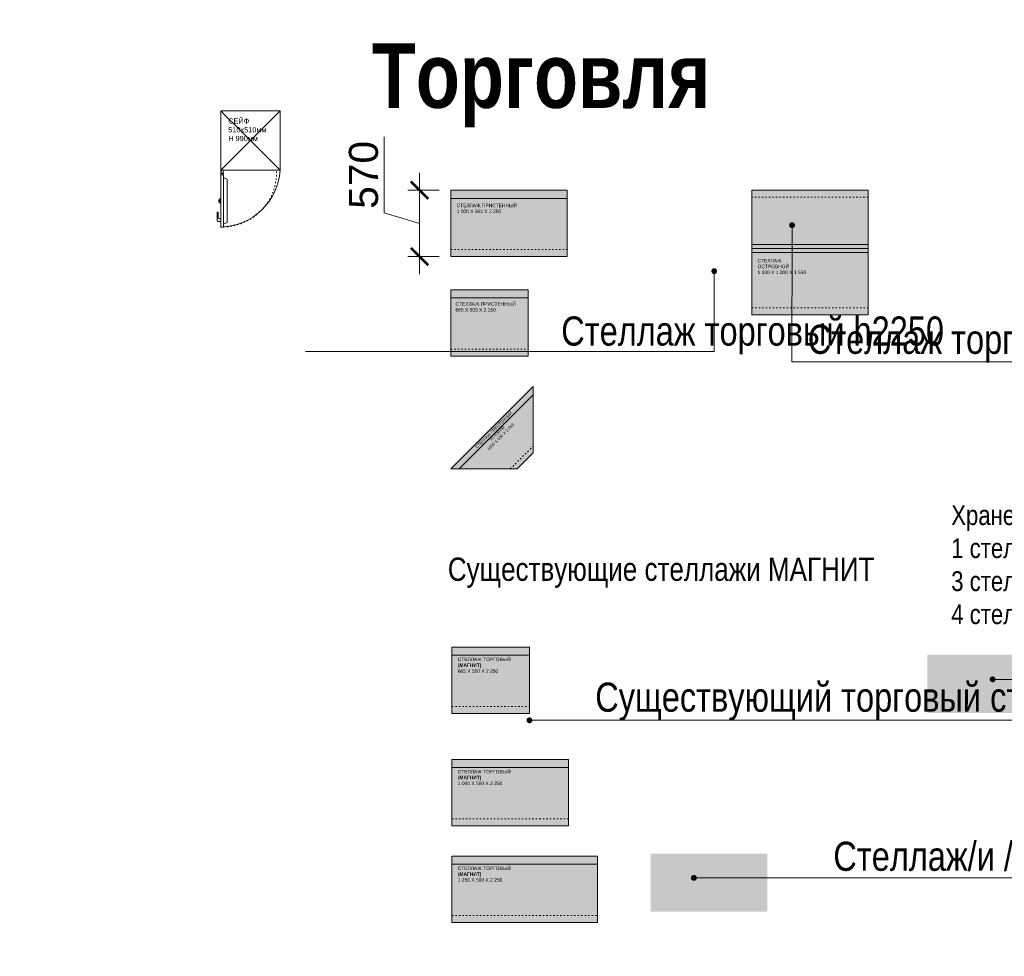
# Model space of a CAD drawing. Header units: millimetres. Extents: x -714384 to 30604203, y -92609 to 65084.
# Tile 580 of 656: x -45303 to -36848, y 24035 to 32075. Entities that reach past the tile are written whole.
import ezdxf
from ezdxf import colors
from ezdxf.entities.mleader import LeaderData, LeaderLine
from ezdxf.math import Vec2, Vec3

# ---------------------------------------------------------------- set-up
doc = ezdxf.new("R2010")
doc.units = ezdxf.units.MM
doc.linetypes.add('ACAD_ISO03W100', pattern=[30, 12, -18])
doc.layers.get('0').update_dxf_attribs({"lineweight": 0})
doc.layers.get('Defpoints').update_dxf_attribs({"color": 30})
doc.layers.add('00_АР_Подложка', color=7, linetype='Continuous', lineweight=0, true_color=0x9b9292)
doc.layers.add('1. ПОДЛОЖКА', color=7, linetype='Continuous', lineweight=0, true_color=0x9b9292)
doc.layers.add('06_АР_Мебель', color=4, linetype='Continuous', lineweight=9)
doc.layers.add('17_АР_Текст', color=235, linetype='Continuous', lineweight=0)
doc.styles.add('_ТЕКСТОВЫЙ', font='arial.ttf', dxfattribs={"width": 0.8})
doc.styles.get("Standard").update_dxf_attribs({"font": 'arial.ttf'})
doc.dimstyles.new('Standard (100)', dxfattribs={"dimtxt": 250, "dimasz": 150, "dimexe": 100, "dimexo": 100, "dimgap": 50, "dimtad": 1, "dimdec": 0, "dimrnd": 5, "dimtxsty": 'Standard', "dimblk": 'ARCHTICK', "dimcen": 0.09, "dimclrd": 7, "dimclre": 7, "dimclrt": 256, "dimazin": 0, "dimtfac": 1, "dimtdec": 0, "dimtofl": 0, "dimtmove": 1, "dimatfit": 0, "dimfxl": 2, "dimlwd": 0, "dimlwe": 0, "dimarcsym": 0})

# ---------------------------------------------------------------- blocks, each defined once
blk = doc.blocks.new('_Dot')
at = {"color": 0, "linetype": 'ByBlock', "lineweight": -2}
blk.add_line((-0.5, 0), (-1, 0), dxfattribs=at)
at = {"color": 0, "linetype": 'ByBlock', "const_width": 0.5}
blk.add_lwpolyline([(-0.25, 0, 1), (0.25, 0, 1)], format="xyb", close=True, dxfattribs=at)
blk = doc.blocks.new('Сейф')
at = {"layer": '06_АР_Мебель'}
for p, q in [((510, 0), (0, 0)), ((0, 0), (0, -510)), ((510, 0), (0, -510)), ((0, 0), (38.6, -38.6)), ((510, -510), (510, 0)), ((38.6, -38.6), (146.7, -146.7)), ((146.7, -146.7), (510, -510)), ((0, -510), (510, -510)), ((23.2, -548.6), (0, -548.6)), ((0, -548.6), (0, -996.8)), ((3.9, -529.3), (3.9, -510)), ((3.9, -538), (3.9, -548.6)), ((19.3, -529.3), (19.3, -510)), ((19.3, -538), (19.3, -548.6)), ((23.2, -996.8), (23.2, -548.6)), ((54.1, -587.3), (23.2, -571.8)), ((54.1, -587.3), (54.1, -958.2)), ((-7.7, -792), (-7.7, -753.4)), ((-7.7, -753.4), (0, -753.4)), ((0, -753.4), (0, -792)), ((-7.7, -761.1), (-15.5, -763.1)), ((-15.5, -763.1), (-15.5, -782.4)), ((-7.7, -764), (-15.5, -765.5)), ((-7.7, -766.9), (-15.5, -767.9)), ((-7.7, -769.8), (-15.5, -770.3)), ((-7.7, -772.7), (-15.5, -772.7)), ((-7.7, -775.6), (-15.5, -775.1)), ((-7.7, -778.5), (-15.5, -777.6)), ((-7.7, -781.4), (-15.5, -780)), ((-7.7, -784.3), (-15.5, -782.4)), ((0, -792), (-7.7, -792)), ((-30.9, -942.7), (-30.9, -873.2)), ((-23.2, -919.5), (-23.2, -873.2)), ((0, -927.3), (-15.5, -927.3)), ((0, -950.5), (0, -927.3)), ((0, -950.5), (-23.2, -950.5)), ((0, -996.8), (23.2, -996.8)), ((54.1, -958.2), (23.2, -973.6))]:
    blk.add_line(p, q, dxfattribs=at)
for centre, radius, start, end in [((11.6, -529.3), 11.6, 131.81031, 48.18969), ((11.6, -529.3), 7.73, 180, 0), ((11.6, -529.3), 7.73, 180, 0), ((-27, -873.2), 3.86, 0, 180), ((-15.5, -919.5), 7.73, 180, 270), ((-23.2, -942.7), 7.73, 180, 270)]:
    blk.add_arc(centre, radius, start, end, dxfattribs=at)
at = {"layer": '06_АР_Мебель', "linetype": 'ACAD_ISO03W100'}
blk.add_arc((11.6, -529.3), 467.6, 271.42027, 2.36754, dxfattribs=at)
at = {"layer": '1. ПОДЛОЖКА'}
blk.add_lwpolyline([(0, 0), (510, 0), (510, -510), (0, -510)], close=True, dxfattribs=at)
blk.add_lwpolyline([(0, -510), (0, -996.8)], dxfattribs=at)
blk.add_lwpolyline([(0, -996.8, 0.387431), (510, -510)], format="xyb", dxfattribs=at)
at = {"layer": '06_АР_Мебель', "insert": (64.4, -64.4), "char_height": 45.076, "attachment_point": 1}
blk.add_mtext_dynamic_manual_height_columns('{\\C7;СЕЙФ 510х510мм\\PH 990мм}', width=258, gutter_width=12.5, heights=[0], dxfattribs=at)
blk = doc.blocks.new('Стеллаж торговый 1000х500х2250')
at = {"layer": '06_АР_Мебель', "lineweight": 0, "transparency": 33554483}
h = blk.add_hatch(color=162, dxfattribs=at)
h.dxf.hatch_style = 1
h.paths.add_polyline_path([(1000, 0), (0, 0), (0, -570), (1000, -570)])
at = {"layer": '06_АР_Мебель'}
for p, q in [((1000, 0), (0, 0)), ((0, 0), (0, -570)), ((1000, -570), (1000, 0)), ((0, -570), (1000, -570))]:
    blk.add_line(p, q, dxfattribs=at)
at = {"layer": '06_АР_Мебель', "lineweight": 0}
blk.add_line((0, -70), (1000, -70), dxfattribs=at)
at = {"layer": '06_АР_Мебель', "linetype": 'ACAD_ISO03W100', "lineweight": 0}
blk.add_line((0, -510), (1000, -510), dxfattribs=at)
at = {"flags": 1}
for tag, p in [('КОД_ОБОРУДОВАНИЯ', (595.1, 152.7)), ('ДОП_ИНФОРМАЦИЯ', (595.1, 100.5)), ('ДОГОВОР', (596.3, 37.3))]:
    blk.add_attdef(tag, p, '', height=25, dxfattribs=at)
at = {"layer": '06_АР_Мебель', "insert": (50, -116.2), "char_height": 30, "attachment_point": 1}
blk.add_mtext_dynamic_manual_height_columns('СТЕЛЛАЖ ПРИСТЕННЫЙ \\P1 000 Х 500 Х 2 250', width=770.948, gutter_width=12.5, heights=[0], dxfattribs=at)
blk = doc.blocks.new('*U786')
at = {"layer": '1. ПОДЛОЖКА'}
blk.add_lwpolyline([(1000, 0), (0, 0), (0, -570), (1000, -570)], close=True, dxfattribs=at)
blk.add_blockref('Стеллаж торговый 1000х500х2250', (0, 0))
blk = doc.blocks.new('Стеллаж торговый островной 1000х1000х1550')
at = {"layer": '06_АР_Мебель', "lineweight": 0, "true_color": 0xff52ff, "transparency": 33554483}
h = blk.add_hatch(color=211, dxfattribs=at)
h.dxf.hatch_style = 1
h.paths.add_polyline_path([(1000, 0), (0, 0), (0, -500), (1000, -500)])
h.paths.add_polyline_path([(1000, -500), (0, -500), (0, -1070), (1000, -1070)])
at = {"layer": '06_АР_Мебель'}
for p, q in [((1000, 0), (0, 0)), ((0, 0), (0, -500)), ((1000, -500), (1000, 0)), ((0, -500), (0, -1070)), ((1000, -1070), (1000, -500)), ((1000, -535), (0, -535)), ((0, -1070), (1000, -1070))]:
    blk.add_line(p, q, dxfattribs=at)
at = {"layer": '06_АР_Мебель', "linetype": 'ACAD_ISO03W100', "lineweight": 0}
for p, q in [((1000, -60), (0, -60)), ((0, -1010), (1000, -1010))]:
    blk.add_line(p, q, dxfattribs=at)
at = {"layer": '06_АР_Мебель', "lineweight": 0}
blk.add_line((0, -465), (1000, -465), dxfattribs=at)
at = {"flags": 1}
for tag, p in [('КОД_ОБОРУДОВАНИЯ', (593.6, 78.5)), ('ДОП_ИНФОРМАЦИЯ', (593.6, 26.4)), ('ДОГОВОР', (1035.6, 0))]:
    blk.add_attdef(tag, p, '', height=25, dxfattribs=at)
at = {"layer": '06_АР_Мебель', "insert": (50, -590), "char_height": 30, "attachment_point": 1}
blk.add_mtext_dynamic_manual_height_columns('СТЕЛЛАЖ \\PОСТРОВНОЙ\\P1 000 Х 1 000 Х 1 550', width=770.948, gutter_width=12.5, heights=[0], dxfattribs=at)
blk = doc.blocks.new('*U789')
at = {"layer": '1. ПОДЛОЖКА'}
blk.add_lwpolyline([(0, 0), (1000, 0), (1000, -1070), (0, -1070)], close=True, dxfattribs=at)
blk.add_lwpolyline([(1000, -500), (0, -500)], dxfattribs=at)
blk.add_blockref('Стеллаж торговый островной 1000х1000х1550', (0, 0))
blk = doc.blocks.new('Стеллаж торговый 665х500х2250')
at = {"layer": '06_АР_Мебель', "lineweight": 0, "transparency": 33554483}
h = blk.add_hatch(color=162, dxfattribs=at)
h.dxf.hatch_style = 1
h.paths.add_polyline_path([(665, 0), (0, 0), (0, -570), (665, -570)])
at = {"layer": '06_АР_Мебель'}
for p, q in [((665, 0), (0, 0)), ((0, 0), (0, -570)), ((665, -570), (665, 0)), ((0, -570), (665, -570))]:
    blk.add_line(p, q, dxfattribs=at)
at = {"layer": '06_АР_Мебель', "lineweight": 0}
blk.add_line((0, -70), (665, -70), dxfattribs=at)
at = {"layer": '06_АР_Мебель', "linetype": 'ACAD_ISO03W100', "lineweight": 0}
blk.add_line((0, -510), (665, -510), dxfattribs=at)
at = {"flags": 1}
for tag, p in [('ДОП_ИНФОРМАЦИЯ', (260.2, 86.7)), ('КОД_ОБОРУДОВАНИЯ', (260.2, 138.8)), ('ДОГОВОР', (261.9, 33.8))]:
    blk.add_attdef(tag, p, '', height=25, dxfattribs=at)
at = {"layer": '06_АР_Мебель', "insert": (39.6, -106.9), "char_height": 30, "attachment_point": 1}
blk.add_mtext_dynamic_manual_height_columns('СТЕЛЛАЖ ПРИСТЕННЫЙ\\P665 Х 500 Х 2 250', width=615, gutter_width=12.5, heights=[0], dxfattribs=at)
blk = doc.blocks.new('*U787')
at = {"layer": '1. ПОДЛОЖКА'}
blk.add_lwpolyline([(0, 0), (665, 0), (665, -570), (0, -570)], close=True, dxfattribs=at)
blk.add_blockref('Стеллаж торговый 665х500х2250', (0, 0))
blk = doc.blocks.new('Стеллаж пристенный угловой')
at = {"layer": '06_АР_Мебель', "lineweight": 0, "transparency": 33554483}
h = blk.add_hatch(color=162, dxfattribs=at)
h.dxf.hatch_style = 1
h.paths.add_polyline_path([(707.1, 707.1), (0, 0), (570, 0), (707.1, 137.1)])
at = {"layer": '06_АР_Мебель'}
for p, q in [((707.1, 707.1), (0, 0)), ((707.1, 707.1), (707.1, 137.1)), ((707.1, 637.1), (70, 0)), ((707.1, 137.1), (570, 0)), ((0, 0), (570, 0))]:
    blk.add_line(p, q, dxfattribs=at)
at = {"layer": '06_АР_Мебель', "linetype": 'ACAD_ISO03W100', "lineweight": 0}
blk.add_line((510, 0), (707.1, 197.1), dxfattribs=at)
at = {"flags": 1}
for tag, p in [('КОД_ОБОРУДОВАНИЯ', (233.2, 464.4)), ('ДОП_ИНФОРМАЦИЯ', (269.3, 426.8)), ('ДОГОВОР', (307.6, 394.2))]:
    blk.add_attdef(tag, p, '', height=25, rotation=43.78129, dxfattribs=at)
at = {"layer": '06_АР_Мебель', "insert": (359.6, 344.3), "char_height": 25, "attachment_point": 2, "rotation": 45}
blk.add_mtext_dynamic_manual_height_columns('СТЕЛЛАЖ ПРИСТЕННЫЙ\\PУГЛОВОЙ\\P1000 Х 500 Х 2 250', width=553.335, gutter_width=12.5, heights=[0], dxfattribs=at)
blk = doc.blocks.new('*U788')
at = {"layer": '1. ПОДЛОЖКА'}
blk.add_lwpolyline([(692, 273), (-15.1, -434.1), (554.9, -434.1), (692, -297), (692, 273)], dxfattribs=at)
blk.add_blockref('Стеллаж пристенный угловой', (-15.1, -434.1))
blk = doc.blocks.new('Стеллаж торговый 665х500х2250 (МАГНИТ)')
at = {"layer": '06_АР_Мебель', "lineweight": 0, "true_color": 0xf4ee51, "transparency": 33554559}
h = blk.add_hatch(color=41, dxfattribs=at)
h.dxf.hatch_style = 1
h.paths.add_polyline_path([(665, 0), (0, 0), (-0.6, -570), (664.4, -570)])
at = {"layer": '00_АР_Подложка'}
blk.add_lwpolyline([(0, 0), (665, 0), (665, -570), (0, -570)], close=True, dxfattribs=at)
at = {"layer": '06_АР_Мебель'}
for p, q in [((665, 0), (0, 0)), ((0, 0), (0, -570)), ((665, -570), (665, 0)), ((-0.6, -570), (664.4, -570))]:
    blk.add_line(p, q, dxfattribs=at)
at = {"layer": '06_АР_Мебель', "lineweight": 0}
blk.add_line((0, -70), (665, -70), dxfattribs=at)
at = {"layer": '06_АР_Мебель', "linetype": 'ACAD_ISO03W100', "lineweight": 0}
blk.add_line((-0.6, -510), (664.4, -510), dxfattribs=at)
at = {"layer": '06_АР_Мебель', "insert": (50, -90), "char_height": 30, "attachment_point": 1}
blk.add_mtext_dynamic_manual_height_columns('СТЕЛЛАЖ ТОРГОВЫЙ\\P({\\fArial|b1|i0|c204|p34;МАГНИТ)\\P}665 Х 500 Х 2 250', width=615, gutter_width=12.5, heights=[0], dxfattribs=at)
blk = doc.blocks.new('Стеллаж торговый 1000х500х2250 (МАГНИТ)')
at = {"layer": '06_АР_Мебель', "lineweight": 0, "true_color": 0xf4ee51, "transparency": 33554559}
h = blk.add_hatch(color=41, dxfattribs=at)
h.dxf.hatch_style = 1
h.paths.add_polyline_path([(1000, 0), (0, 0), (0, -570), (1000, -570)])
at = {"layer": '00_АР_Подложка'}
blk.add_lwpolyline([(0, 0), (1000, 0), (1000, -569.9), (0, -569.9)], close=True, dxfattribs=at)
at = {"layer": '06_АР_Мебель'}
for p, q in [((1000, 0), (0, 0)), ((0, 0), (0, -570)), ((1000, -569.9), (1000, 0)), ((1000, -570), (0, -570))]:
    blk.add_line(p, q, dxfattribs=at)
at = {"layer": '06_АР_Мебель', "lineweight": 0}
blk.add_line((0, -70), (1000, -70), dxfattribs=at)
at = {"layer": '06_АР_Мебель', "linetype": 'ACAD_ISO03W100', "lineweight": 0}
blk.add_line((0, -510), (1000, -510), dxfattribs=at)
at = {"layer": '06_АР_Мебель', "insert": (50, -90), "char_height": 30, "attachment_point": 1}
blk.add_mtext_dynamic_manual_height_columns('СТЕЛЛАЖ ТОРГОВЫЙ\\P({\\fArial|b1|i0|c204|p34;МАГНИТ)\\P}1 000 Х 500 Х 2 250', width=770.948, gutter_width=12.5, heights=[0], dxfattribs=at)
blk = doc.blocks.new('Стеллаж торговый 6120х500х2250 (МАГНИТ)')
at = {"layer": '06_АР_Мебель', "lineweight": 0, "true_color": 0xf4ee51, "transparency": 33554559}
h = blk.add_hatch(color=41, dxfattribs=at)
h.dxf.hatch_style = 1
h.paths.add_polyline_path([(1250, 0), (0, 0), (0, -570), (1250, -570)])
at = {"layer": '00_АР_Подложка'}
blk.add_lwpolyline([(0, 0), (1250, 0), (1250, -570), (0, -570)], close=True, dxfattribs=at)
at = {"layer": '06_АР_Мебель'}
for p, q in [((1250, 0), (0, 0)), ((0, 0), (0, -570)), ((1250, -570), (1250, 0)), ((0, -570), (1250, -570))]:
    blk.add_line(p, q, dxfattribs=at)
at = {"layer": '06_АР_Мебель', "lineweight": 0}
blk.add_line((0, -70), (1250, -70), dxfattribs=at)
at = {"layer": '06_АР_Мебель', "linetype": 'ACAD_ISO03W100', "lineweight": 0}
blk.add_line((0, -510), (1250, -510), dxfattribs=at)
at = {"layer": '06_АР_Мебель', "insert": (50, -90), "char_height": 30, "attachment_point": 1}
blk.add_mtext_dynamic_manual_height_columns('СТЕЛЛАЖ ТОРГОВЫЙ\\P({\\fArial|b1|i0|c204|p34;МАГНИТ)\\P}1 250 Х 500 Х 2 250', width=770.948, gutter_width=12.5, heights=[0], dxfattribs=at)
blk = doc.blocks.new('_ArchTick')
at = {"color": 0, "linetype": 'ByBlock', "const_width": 0.15}
blk.add_lwpolyline([(-0.5, -0.5), (0.5, 0.5)], dxfattribs=at)
blk = doc.blocks.new('*D836')
at = {"layer": '17_АР_Текст', "color": 7, "lineweight": 0, "transparency": 16777216}
for p, q in [((-42171.8, 30417.3), (-42171.8, 31068.8)), ((-41869.1, 30611.5), (-41869.1, 30761.5)), ((-41700.3, 30611.5), (-41969.1, 30611.5)), ((-41869.1, 30611.5), (-41869.1, 30041.5)), ((-41869.1, 30326.5), (-42171.8, 30417.3)), ((-41700.3, 30041.5), (-41969.1, 30041.5)), ((-41869.1, 30041.5), (-41869.1, 29891.5))]:
    blk.add_line(p, q, dxfattribs=at)
at = {"layer": 'Defpoints', "color": 0, "transparency": 16777216}
for p in [(-41600.3, 30611.5), (-41869.1, 30041.5), (-41600.3, 30041.5)]:
    blk.add_point(p, dxfattribs=at)
at = {"layer": '17_АР_Текст', "color": 7, "lineweight": 0, "transparency": 16777216, "xscale": 150, "yscale": 150, "zscale": 150}
for p, rotation in [((-41869.1, 30611.5), 270), ((-41869.1, 30041.5), 90)]:
    blk.add_blockref('_ArchTick', p, dxfattribs=dict(at, rotation=rotation))
at = {"layer": '17_АР_Текст', "transparency": 16777216, "insert": (-42349.4, 30743), "char_height": 250, "attachment_point": 5, "rotation": 90}
blk.add_mtext('570', dxfattribs=at)

msp = doc.modelspace()

# ---------------------------------------------------------------- hatches: boundary and pattern name
at = {"layer": '06_АР_Мебель', "lineweight": 0, "transparency": 33554495}
h = msp.add_hatch(color=162, dxfattribs=at)
h.dxf.hatch_style = 1
h.paths.add_polyline_path([(-36510.2, 26623.3), (-37510.2, 26623.3), (-37510.2, 26123.3), (-36510.2, 26123.3)])
at = {"layer": '06_АР_Мебель', "lineweight": 0, "true_color": 0xf4ee51, "transparency": 33554559}
h = msp.add_hatch(color=41, dxfattribs=at)
h.dxf.hatch_style = 1
h.paths.add_polyline_path([(-38884.1, 24916.8), (-39884.1, 24916.8), (-39884.1, 24416.8), (-38884.1, 24416.8)])

# ---------------------------------------------------------------- block references
at = {"lineweight": 35}
msp.add_blockref('Сейф', (-43576.1, 31292.2), dxfattribs=at)
for name, p in [('*U786', (-41600.3, 30611.5)), ('*U789', (-39016.9, 30611.5)), ('*U787', (-41600.3, 29756.4)), ('*U788', (-41585.2, 28652.4)), ('Стеллаж торговый 665х500х2250 (МАГНИТ)', (-41590.9, 26688.6)), ('Стеллаж торговый 1000х500х2250 (МАГНИТ)', (-41590.9, 25724.5)), ('Стеллаж торговый 6120х500х2250 (МАГНИТ)', (-41590.9, 24895.6))]:
    msp.add_blockref(name, p)

# ---------------------------------------------------------------- texts
at = {"layer": 'Defpoints', "lineweight": 35, "insert": (-42279.4, 31872.2), "char_height": 700, "attachment_point": 1, "style": '_ТЕКСТОВЫЙ'}
msp.add_mtext_dynamic_manual_height_columns('{\\fArial|b1|i0|c204|p34;\\H0.79167x;\\C32;\\c2648525;Торговля}', width=7546.496, gutter_width=12.5, heights=[0], dxfattribs=at)

# ---------------------------------------------------------------- dimensions: what is measured, and where the dimension line sits
at = {"layer": '17_АР_Текст'}
dim = msp.add_linear_dim(base=(-41869.1, 30041.5), p1=(-41600.3, 30611.5), p2=(-41600.3, 30041.5), angle=90, dimstyle='Standard (100)', dxfattribs=at)
dim.commit()
dim.dimension.update_dxf_attribs({"geometry": '*D836', "text_midpoint": (-42349.4, 30467.3)})

# ---------------------------------------------------------------- leaders
at = {"layer": '17_АР_Текст', "lineweight": 18}
ml = msp.add_multileader_mtext('Standard', dxfattribs=at)
ml.set_content('Клиентский зал {\\L0,0}', color=256, style='_ТЕКСТОВЫЙ')
ml.set_leader_properties(lineweight=0)
ml.set_arrow_properties(name='DOT')
ml.build(insert=Vec2(0, 0))
ml.multileader.update_dxf_attribs({"text_left_attachment_type": 6, "text_right_attachment_type": 6, "dogleg_length": 0.36, "arrow_head_size": 50, "scale": 100})
ctx = ml.context
ctx.base_point, ctx.scale, ctx.char_height, ctx.arrow_head_size, ctx.landing_gap_size, ctx.plane_origin = Vec3(-37947.6, 48659.5), 100, 250, 50, 100, Vec3(-30901.1, 52193.2)
ctx.left_attachment, ctx.right_attachment, ctx.attachment_type = 6, 6, 2
notes = []
notes.append((ctx, [(0, (0, 0, 0), (0, 0), (1, 0), 1, [])]))
ctx.mtext.insert, ctx.mtext.width, ctx.mtext.defined_height, ctx.mtext.flow_direction = Vec3(-37847.6, 48959.5), 2751.828, 815.5, 5
at = {"layer": '17_АР_Текст', "color": 1, "lineweight": 18}
ml = msp.add_multileader_mtext('Standard', dxfattribs=at)
ml.set_content('{\\C1;Карманы для бланков только в СОПС}', color=1, style='_ТЕКСТОВЫЙ')
ml.set_leader_properties(lineweight=0)
ml.set_arrow_properties(name='DOT')
ml.build(insert=Vec2(0, 0))
ml.multileader.update_dxf_attribs({"text_left_attachment_type": 6, "text_right_attachment_type": 6, "dogleg_length": 0.36, "arrow_head_size": 50, "scale": 100})
ctx = ml.context
ctx.base_point, ctx.scale, ctx.char_height, ctx.arrow_head_size, ctx.landing_gap_size, ctx.plane_origin = Vec3(-29314.5, 48068.2), 100, 100, 50, 100, Vec3(-25566.9, 52909.1)
ctx.left_attachment, ctx.right_attachment, ctx.text_align_type, ctx.attachment_type = 6, 6, 1, 2
notes.append((ctx, [(0, (0, 0, 0), (0, 0), (1, 0), 1, [])]))
ctx.mtext.insert, ctx.mtext.width, ctx.mtext.defined_height, ctx.mtext.alignment, ctx.mtext.flow_direction = Vec3(-27210.6, 48368.2), 4035.238, 815.5, 2, 5
ml = msp.add_multileader_mtext('Standard', dxfattribs=at)
ml.set_content('{\\fCalibri|b0|i0|c204|p34;\\H0.91667x;\\LКарманы для бланков\\l - СОПС, крепятся на стол МГН и стол для ЦСУ (1400 мм.);\\P\\LИнформ. Стенд А4 на 8 карманов\\l - ГОПС/СОПС, крепится по старым правилам, при отсутствии возможности крепления особенно в СОПСах (отсутствие свободного места на стене или нехватка стены по длине - размещается папка с информацией на столе МГН или столе для ЦСУ).\\P\\LРекламно_информационный стенд\\l - ГОПС/СОПС размещается в клиентском зале, также возможно размещение в тамбуре при условии хорошей освещенности и при условии открывания двери стенд будет виден более чем на 50%. Также стенд должен находиться в прямой видимости для клиентов и ничем не загораживаться.}', color=1, style='_ТЕКСТОВЫЙ')
ml.set_leader_properties(lineweight=0)
ml.set_arrow_properties(name='DOT')
ml.build(insert=Vec2(0, 0))
ml.multileader.update_dxf_attribs({"text_left_attachment_type": 6, "text_right_attachment_type": 6, "dogleg_length": 0.36, "arrow_head_size": 50, "scale": 100})
ctx = ml.context
ctx.base_point, ctx.scale, ctx.char_height, ctx.arrow_head_size, ctx.landing_gap_size, ctx.plane_origin = Vec3(-27020.9, 45459.4), 100, 100, 50, 100, Vec3(-22944.2, 54969.1)
ctx.left_attachment, ctx.right_attachment, ctx.text_align_type, ctx.attachment_type = 6, 6, 1, 2
notes.append((ctx, [(0, (0, 0, 0), (0, 0), (1, 0), 1, [])]))
ctx.mtext.insert, ctx.mtext.width, ctx.mtext.defined_height, ctx.mtext.alignment, ctx.mtext.flow_direction = Vec3(-24919.4, 45773.6), 2892.94, 2008.7, 2, 5
at = {"layer": '17_АР_Текст', "lineweight": 18}
ml = msp.add_multileader_mtext('Standard', dxfattribs=at)
ml.set_content('{\\C1;Хранение:\\P1 стеллаж / шкаф = до 5 торговых стеллажей\\P3 стеллаж / шкаф = 6-9 торговых стеллажей\\P4 стеллаж / шкаф = 10 и более торговых стеллажей}', color=256, style='_ТЕКСТОВЫЙ')
ml.set_leader_properties(lineweight=0)
ml.set_arrow_properties(name='DOT')
ml.build(insert=Vec2(0, 0))
ml.multileader.update_dxf_attribs({"text_left_attachment_type": 6, "text_right_attachment_type": 6, "dogleg_length": 0.36, "arrow_head_size": 50, "scale": 100})
ctx = ml.context
ctx.base_point, ctx.scale, ctx.char_height, ctx.arrow_head_size, ctx.landing_gap_size, ctx.plane_origin = Vec3(-37158.5, 36381.3), 100, 170, 50, 100, Vec3(-71808.1, 38274.2)
ctx.left_attachment, ctx.right_attachment, ctx.attachment_type = 6, 6, 2
notes.append((ctx, [(0, (0, 0, 0), (0, 0), (1, 0), 1, [])]))
ctx.mtext.insert, ctx.mtext.width, ctx.mtext.defined_height, ctx.mtext.flow_direction = Vec3(-37058.5, 36636.8), 5942.674, 960.1, 5
ml = msp.add_multileader_mtext('Standard', dxfattribs=at)
ml.set_content('Стеллаж торговый островной', color=256, style='_ТЕКСТОВЫЙ')
ml.set_leader_properties(lineweight=0)
ml.set_arrow_properties(name='DOT')
ml.build(insert=Vec2(0, 0))
ml.multileader.update_dxf_attribs({"text_left_attachment_type": 6, "text_right_attachment_type": 6, "dogleg_length": 0.36, "arrow_head_size": 50, "scale": 100})
ctx = ml.context
ctx.base_point, ctx.scale, ctx.char_height, ctx.arrow_head_size, ctx.landing_gap_size, ctx.plane_origin = Vec3(-38635.7, 29137.1), 100, 250, 50, 100, Vec3(-35652.7, 34343.1)
ctx.left_attachment, ctx.right_attachment, ctx.attachment_type = 6, 6, 2
notes.append((ctx, [(1, (1, 1, 0), (-38671.7, 29137.1), (1, 0), 36, [(0, [(-38670.7, 30310.7)], 0, [])])]))
ctx.mtext.insert, ctx.mtext.width, ctx.mtext.defined_height, ctx.mtext.flow_direction = Vec3(-38535.7, 29456.5), 2282.779, 815.5, 5
ml = msp.add_multileader_mtext('Standard', dxfattribs=at)
ml.set_content('Стеллаж торговый h2250', color=256, style='_ТЕКСТОВЫЙ')
ml.set_leader_properties(lineweight=0)
ml.set_arrow_properties(name='DOT')
ml.build(insert=Vec2(0, 0))
ml.multileader.update_dxf_attribs({"text_left_attachment_type": 6, "text_right_attachment_type": 6, "dogleg_length": 0.36, "arrow_head_size": 50, "scale": 100})
ctx = ml.context
ctx.base_point, ctx.scale, ctx.char_height, ctx.arrow_head_size, ctx.landing_gap_size, ctx.plane_origin = Vec3(-40752.5, 29227.4), 100, 250, 50, 100, Vec3(-35783.4, 33590.9)
ctx.left_attachment, ctx.right_attachment, ctx.attachment_type = 6, 6, 2
notes.append((ctx, [(0, (1, 1, 0), (-39338.9, 29227.4), (-1, 0), 36, [(0, [(-39338.9, 29916.4)], 0, [])])]))
ctx.mtext.insert, ctx.mtext.width, ctx.mtext.defined_height, ctx.mtext.flow_direction = Vec3(-40652.5, 29527.4), 1559.331, 815.5, 5
ml = msp.add_multileader_mtext('Standard', dxfattribs=at)
ml.set_content('{\\C1;Хранение:\\P1 стеллаж / шкаф = до 5 торговых стеллажей\\P3 стеллаж / шкаф = 6-9 торговых стеллажей\\P4 стеллаж / шкаф = 10 и более торговых стеллажей}', color=256, style='_ТЕКСТОВЫЙ')
ml.set_leader_properties(lineweight=0)
ml.set_arrow_properties(name='DOT')
ml.build(insert=Vec2(0, 0))
ml.multileader.update_dxf_attribs({"text_left_attachment_type": 6, "text_right_attachment_type": 6, "dogleg_length": 0.36, "arrow_head_size": 50, "scale": 100})
ctx = ml.context
ctx.base_point, ctx.scale, ctx.char_height, ctx.arrow_head_size, ctx.landing_gap_size, ctx.plane_origin = Vec3(-37403.9, 27651.5), 100, 170, 50, 100, Vec3(-72053.5, 29544.4)
ctx.left_attachment, ctx.right_attachment, ctx.attachment_type = 6, 6, 2
notes.append((ctx, [(0, (0, 0, 0), (0, 0), (1, 0), 1, [])]))
ctx.mtext.insert, ctx.mtext.width, ctx.mtext.defined_height, ctx.mtext.flow_direction = Vec3(-37303.9, 27907), 5942.674, 960.1, 5
ml = msp.add_multileader_mtext('Standard', dxfattribs=at)
ml.set_content('{\\C1;Существующие стеллажи МАГНИТ}', color=256, style='_ТЕКСТОВЫЙ')
ml.set_leader_properties(lineweight=0)
ml.set_arrow_properties(name='DOT')
ml.build(insert=Vec2(0, 0))
ml.multileader.update_dxf_attribs({"text_left_attachment_type": 6, "text_right_attachment_type": 6, "dogleg_length": 0.36, "arrow_head_size": 50, "scale": 100})
ctx = ml.context
ctx.base_point, ctx.scale, ctx.char_height, ctx.arrow_head_size, ctx.landing_gap_size, ctx.plane_origin = Vec3(-41726.4, 27217.8), 100, 200, 50, 100, Vec3(-34899.4, 31320.1)
ctx.left_attachment, ctx.right_attachment, ctx.attachment_type = 6, 6, 2
notes.append((ctx, [(0, (0, 0, 0), (0, 0), (1, 0), 1, [])]))
ctx.mtext.insert, ctx.mtext.width, ctx.mtext.defined_height, ctx.mtext.flow_direction = Vec3(-41626.4, 27457.8), 2261.441, 348.9, 5
ml = msp.add_multileader_mtext('Standard', dxfattribs=at)
ml.set_content('Стеллаж/и / Шкаф/ы для {\\fCalibri|b0|i0|c204|p34;\\H0.91667x;хранения продукции торговли}', color=256, style='_ТЕКСТОВЫЙ')
ml.set_leader_properties(lineweight=0)
ml.set_arrow_properties(name='DOT')
ml.build(insert=Vec2(0, 0))
ml.multileader.update_dxf_attribs({"text_left_attachment_type": 6, "text_right_attachment_type": 6, "dogleg_length": 0.36, "arrow_head_size": 50, "scale": 100})
ctx = ml.context
ctx.base_point, ctx.scale, ctx.char_height, ctx.arrow_head_size, ctx.landing_gap_size, ctx.plane_origin = Vec3(-35851.6, 26412.4), 100, 250, 50, 100, Vec3(-31681, 32998.7)
ctx.left_attachment, ctx.right_attachment, ctx.attachment_type = 6, 6, 2
notes.append((ctx, [(1, (1, 1, 0), (-35887.6, 26412.4), (1, 0), 36, [(0, [(-36948.9, 26412.4)], 0, [])])]))
ctx.mtext.insert, ctx.mtext.width, ctx.mtext.defined_height, ctx.mtext.flow_direction = Vec3(-35751.6, 26726.6), 4089.552, 815.5, 5
ml = msp.add_multileader_mtext('Standard', dxfattribs=at)
ml.set_content('Существующий торговый стеллаж h2250 (МАГНИТ)', color=256, style='_ТЕКСТОВЫЙ')
ml.set_leader_properties(lineweight=0)
ml.set_arrow_properties(name='DOT')
ml.build(insert=Vec2(0, 0))
ml.multileader.update_dxf_attribs({"text_left_attachment_type": 6, "text_right_attachment_type": 6, "dogleg_length": 0.36, "arrow_head_size": 50, "scale": 100})
ctx = ml.context
ctx.base_point, ctx.scale, ctx.char_height, ctx.arrow_head_size, ctx.landing_gap_size, ctx.plane_origin = Vec3(-40460.6, 26060.8), 100, 250, 50, 100, Vec3(-34667.5, 30424.3)
ctx.left_attachment, ctx.right_attachment, ctx.attachment_type = 6, 6, 2
notes.append((ctx, [(1, (1, 1, 0), (-40496.6, 26060.8), (1, 0), 36, [(0, [(-40925.9, 26060.8)], 0, [])])]))
ctx.mtext.insert, ctx.mtext.width, ctx.mtext.defined_height, ctx.mtext.flow_direction = Vec3(-40360.6, 26384.3), 2391.324, 815.5, 5
ml = msp.add_multileader_mtext('Standard', dxfattribs=at)
ml.set_content('Стеллаж/и / Шкаф/ы для {\\fCalibri|b0|i0|c204|p34;\\H0.91667x;хранения продукции торговли (МАГНИТ)}', color=256, style='_ТЕКСТОВЫЙ')
ml.set_leader_properties(lineweight=0)
ml.set_arrow_properties(name='DOT')
ml.build(insert=Vec2(0, 0))
ml.multileader.update_dxf_attribs({"text_left_attachment_type": 6, "text_right_attachment_type": 6, "dogleg_length": 0.36, "arrow_head_size": 50, "scale": 100})
ctx = ml.context
ctx.base_point, ctx.scale, ctx.char_height, ctx.arrow_head_size, ctx.landing_gap_size, ctx.plane_origin = Vec3(-38416.4, 24707.8), 100, 250, 50, 100, Vec3(-34245.8, 31294.1)
ctx.left_attachment, ctx.right_attachment, ctx.attachment_type = 6, 6, 2
notes.append((ctx, [(1, (1, 1, 0), (-38452.4, 24707.8), (1, 0), 36, [(0, [(-39513.8, 24707.8)], 0, [])])]))
ctx.mtext.insert, ctx.mtext.width, ctx.mtext.defined_height, ctx.mtext.flow_direction = Vec3(-38316.4, 25018.6), 4089.552, 815.5, 5
for ctx, leaders in notes:
    for number, flags, end, landing, length, lines in leaders:
        leader = LeaderData()
        leader.index, (leader.has_last_leader_line, leader.has_dogleg_vector, leader.attachment_direction) = number, flags
        leader.last_leader_point, leader.dogleg_vector, leader.dogleg_length = Vec3(end), Vec3(landing), length
        for number, points, colour, breaks in lines:
            line = LeaderLine()
            line.index, line.vertices, line.color, line.breaks = number, Vec3.list(points), colors.encode_raw_color(colour), breaks
            leader.lines.append(line)
        ctx.leaders.append(leader)

doc.saveas('drawing.dxf')
